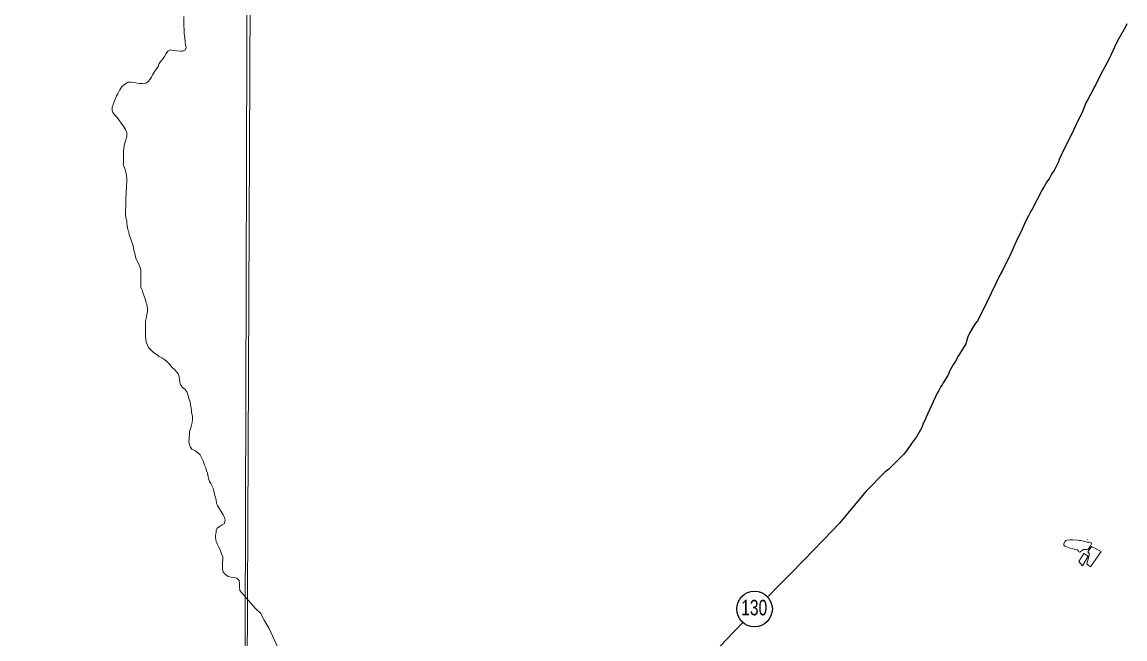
# Model space of a CAD drawing. Extents: x 553962 to 842807, y 8883888 to 9032388.
# Drawn here: x 595557 to 600535, y 8905681 to 8908465 of the extents above; entities that cross this region are included whole.
import ezdxf
from ezdxf.enums import TextEntityAlignment as Align

# ---------------------------------------------------------------- set-up
doc = ezdxf.new("R2010")
doc.units = 0
doc.header["$LTSCALE"] = 200
doc.layers.add('6', color=7, linetype='Continuous', lineweight=13)

msp = doc.modelspace()

# ---------------------------------------------------------------- linework, layer by layer
at = {"layer": '6'}
msp.add_line((600364.9, 8906130.5), (600365.4, 8906130.5), dxfattribs=at)
for points in [[(596655.5, 8924715.8), (596593.3, 8909930.3), (596531.7, 8896026.7)], [(595978.5, 8908119.2), (595983.6, 8908131.2), (595989.1, 8908141.2), (595998.7, 8908158.2), (596006.8, 8908172.2), (596020.8, 8908184.6), (596035.4, 8908193.5), (596045.9, 8908194), (596065.9, 8908192.4), (596076.9, 8908188.3), (596086.9, 8908186.8), (596097.9, 8908186.7), (596116.5, 8908188.6), (596125, 8908195.1), (596136.1, 8908207.5), (596141.1, 8908216), (596146.2, 8908226.5), (596156.2, 8908242.4), (596163.3, 8908252.9), (596170.8, 8908264.4), (596174.9, 8908274.4), (596180.9, 8908283.3), (596187, 8908291.3), (596194, 8908300.8), (596199.6, 8908309.3), (596207.2, 8908323.2), (596215.2, 8908333.7), (596227.7, 8908339.2), (596241.2, 8908336.6), (596255.7, 8908334.5), (596271.8, 8908333.4), (596283.3, 8908333.4), (596295.1, 8908339.9), (596297.3, 8908350.8), (596295.4, 8908360.8), (596293, 8908375.8), (596291.5, 8908391.9), (596290.6, 8908401.9), (596288.6, 8908413.9), (596288.2, 8908429.9), (596287.8, 8908446.9), (596288, 8908490.5)], [(596014.3, 8907828.6), (596014.4, 8907881.9), (596016.5, 8907895.9), (596018.1, 8907906.9), (596021.6, 8907919.9), (596026.2, 8907932.8), (596029.8, 8907948.8), (596029.8, 8907966.3), (596024.4, 8907980.4), (596014.5, 8907995), (596004, 8908008), (595994.1, 8908024.1), (595986.1, 8908034.1), (595979.2, 8908041.2), (595966.7, 8908056.8), (595963.3, 8908066.3), (595963.8, 8908080.8), (595967.9, 8908092.8), (595975, 8908108.8), (595978.5, 8908119.2)], [(596049.9, 8907479.9), (596046.2, 8907490.3), (596040.2, 8907503.9), (596038.8, 8907519.4), (596035.3, 8907529.4), (596031.9, 8907545.5), (596030.4, 8907555.5), (596029.5, 8907568.5), (596025.6, 8907582), (596024.6, 8907598.1), (596024.9, 8907649.1), (596025.4, 8907658.6), (596026, 8907674.1), (596026.5, 8907683.6), (596027.6, 8907700.1), (596029.2, 8907716.6), (596029.4, 8907756.2), (596027.9, 8907771.7), (596025, 8907786.7), (596022.6, 8907799.7), (596019.1, 8907808.8), (596014.2, 8907819.3), (596014.3, 8907828.6)], [(596115.7, 8907204.3), (596113.9, 8907210.7), (596108, 8907227.8), (596104.5, 8907239.3), (596099.1, 8907254.8), (596093.7, 8907267.4), (596092.7, 8907279.4), (596093, 8907346), (596090.6, 8907355.5), (596085.1, 8907369.5), (596078.2, 8907382.1), (596070.8, 8907398.6), (596067.8, 8907413.7), (596065.4, 8907425.2), (596059.4, 8907441.7), (596058, 8907454.7), (596055, 8907464.3), (596049.9, 8907479.9)], [(596117.5, 8907024.2), (596116.1, 8907034), (596114.2, 8907044.6), (596114.5, 8907115.1), (596118.1, 8907133.1), (596120.6, 8907146.6), (596123.2, 8907157.1), (596123.2, 8907168.1), (596121.3, 8907184.2), (596117.4, 8907198.2), (596115.7, 8907204.3)], [(596271.3, 8906832.7), (596268.8, 8906840.6), (596267.4, 8906852.6), (596266, 8906863.6), (596262.5, 8906875.6), (596254.5, 8906886.2), (596246.1, 8906895.2), (596235.1, 8906906.3), (596222.2, 8906920.4), (596211.2, 8906932.4), (596201.2, 8906941), (596187.3, 8906949.1), (596175.3, 8906955.7), (596161.8, 8906966.2), (596149.8, 8906973.8), (596139.9, 8906984.4), (596128.4, 8906996.9), (596121.5, 8907010), (596118, 8907020.5), (596117.5, 8907024.2)], [(596279.7, 8906817), (596272.3, 8906829.5), (596271.3, 8906832.7)], [(596461.2, 8906005.4), (596461.2, 8906022.7), (596463.8, 8906039.2), (596463.4, 8906051.2), (596457.4, 8906065.3), (596453.5, 8906078.3), (596444.6, 8906095.4), (596439.1, 8906106.9), (596433.7, 8906120.9), (596429.8, 8906138.5), (596429.8, 8906149), (596432.9, 8906162), (596433.9, 8906171.5), (596439.5, 8906182), (596451, 8906189.9), (596461, 8906195.4), (596470.1, 8906202.3), (596474.2, 8906216.8), (596471.2, 8906229.4), (596464.2, 8906241.4), (596455.8, 8906256), (596447.9, 8906268), (596439.9, 8906282.6), (596434.5, 8906292.6), (596433, 8906308.7), (596429.1, 8906323.7), (596426.2, 8906335.2), (596422.7, 8906348.8), (596419.3, 8906361.8), (596413.8, 8906373.3), (596408.8, 8906382.4), (596403.4, 8906390.9), (596399.9, 8906400.4), (596397, 8906413.4), (596393.6, 8906429), (596389.6, 8906440), (596386.2, 8906452.6), (596379.7, 8906468.6), (596376.3, 8906481.6), (596368.8, 8906497.2), (596361.4, 8906511.2), (596351.4, 8906519.3), (596340, 8906529.4), (596324, 8906537.5), (596317.3, 8906546.3), (596312.9, 8906557.6), (596309.7, 8906572.8), (596311, 8906582.9), (596310.7, 8906590.6), (596312.8, 8906603.1), (596313.4, 8906618.6), (596316.9, 8906629.1), (596321.5, 8906645.1), (596325.6, 8906657.6), (596326.1, 8906673.6), (596325.7, 8906686.1), (596321.8, 8906703.6), (596321.3, 8906715.7), (596317.4, 8906737.2), (596316.5, 8906750.7), (596310, 8906765.8), (596307.1, 8906779.8), (596300.2, 8906796.3), (596291.2, 8906807.9), (596279.7, 8906817)], [(600335, 8906125.2), (600364, 8906118.4), (600373.5, 8906117.3), (600385.2, 8906113.3), (600377, 8906097.8), (600368.2, 8906086.2), (600362.8, 8906084.3), (600348.2, 8906084.9), (600338.7, 8906078.6), (600336.9, 8906078.2), (600335.7, 8906075.4), (600330.6, 8906073.4), (600326.6, 8906074.5), (600325.2, 8906077.9), (600320.8, 8906082.7), (600299.6, 8906087.1), (600286.1, 8906091.1), (600263.1, 8906100.4), (600259.6, 8906104.5), (600258.5, 8906112), (600264.2, 8906122.6), (600267.6, 8906124.9), (600273.4, 8906127.1), (600286.3, 8906127.8), (600300.2, 8906127.7)], [(600300.2, 8906127.7), (600321.7, 8906127.5), (600330.3, 8906125.9), (600335, 8906125.2)], [(596710.6, 8905646), (596672.1, 8905729.1), (596650.2, 8905765.8), (596633.6, 8905797.4), (596611.2, 8905818.6), (596577.4, 8905855.5), (596559.7, 8905877.5), (596548.7, 8905888.6), (596540.2, 8905900.2), (596538.3, 8905914.2), (596537.9, 8905930.7), (596537.5, 8905945.2), (596527, 8905955.3), (596513.5, 8905957.9), (596500.5, 8905959.4), (596487, 8905962.5), (596476, 8905972.6), (596464.6, 8905983.1), (596461.1, 8905995.7), (596461.2, 8906005.4)]]:
    msp.add_lwpolyline(points, dxfattribs=at)
for points in [[(596575.8, 8909932.4), (585614.8, 8909969.8), (585583.8, 8898914.4), (596544.8, 8898874.9)], [(600367.2, 8906074.3), (600383.5, 8906098.3), (600427.2, 8906075.3), (600379.9, 8906007.3), (600362.6, 8906018.1), (600375.3, 8906065.6)], [(600349.4, 8906066.6), (600369.2, 8906054.4), (600343.8, 8906011.4), (600327, 8906030.3)]]:
    msp.add_lwpolyline(points, close=True, dxfattribs=at)
at = {"layer": '6', "lineweight": 25}
for points in [[(600543.2, 8908457.2), (600535, 8908440.2), (600507.3, 8908391.2), (600507.3, 8908391.2), (600496.9, 8908370.5)], [(600496.9, 8908370.5), (600463.2, 8908299.4), (600424.2, 8908226.6), (600403.7, 8908183.4), (600398.6, 8908175.4), (600396.3, 8908170.3)], [(600396.3, 8908170.3), (600394.9, 8908166.9), (600365.6, 8908111.6), (600359.8, 8908103.6), (600358.6, 8908098.3)], [(600358.6, 8908098.3), (600358.6, 8908098.1), (600343.4, 8908061.5), (600311, 8907997.1), (600302.9, 8907977.1), (600250.1, 8907869.5)], [(600250.1, 8907869.5), (600237.5, 8907843.9), (600234.2, 8907833.5), (600215, 8907794.8), (600208.5, 8907785.8)], [(600208.5, 8907785.8), (600203, 8907778), (600193.6, 8907761), (600181.9, 8907743.7), (600169, 8907719.1), (600158.6, 8907702.5), (600156.5, 8907698.6)], [(600156.5, 8907698.6), (600115.6, 8907620.4), (600109.8, 8907611.5), (600100, 8907590.7), (600084.2, 8907561.1), (600071.1, 8907530.8), (600043.6, 8907474.9), (600015.4, 8907410.4), (600011.7, 8907403.7)], [(600011.7, 8907403.7), (599996.7, 8907376), (599981.6, 8907343.8), (599971.5, 8907326.2), (599891.4, 8907159.5), (599868.7, 8907116.4), (599857.5, 8907101.1), (599833.5, 8907060.5), (599826.1, 8907044.9), (599824.6, 8907040.2)], [(599824.6, 8907040.2), (599816, 8907013.5), (599797.5, 8906981.8), (599781.8, 8906957.7), (599767.9, 8906931.3), (599761.3, 8906921.4), (599743.5, 8906888.8), (599740, 8906881)], [(599740, 8906881), (599735.2, 8906870), (599714.3, 8906836.7), (599709.7, 8906827.8), (599704, 8906819.8), (599694.2, 8906801.6)], [(599694.2, 8906801.6), (599687.8, 8906789.5), (599643.8, 8906695.8), (599638.2, 8906682.4)], [(599638.2, 8906682.4), (599632.7, 8906669.2), (599624.4, 8906652.8), (599617.6, 8906635.6), (599593.6, 8906593), (599571.2, 8906562.6), (599548.8, 8906529.6), (599542.6, 8906522.3)], [(599542.6, 8906522.3), (599534.8, 8906512.8), (599510.6, 8906490.1), (599493.4, 8906470.8), (599469.6, 8906447.3), (599452.6, 8906434.6), (599367, 8906347.8), (599244.3, 8906202), (599214.8, 8906171.2), (599087.5, 8906038.9), (599087.3, 8906038.8)], [(599087.3, 8906038.8), (599022.5, 8905971.3), (598969.8, 8905918.7), (598925.3, 8905874.1)], [(598811.5, 8905757.4), (598733.5, 8905676.3), (598498.6, 8905424.2), (598490.9, 8905418), (598439.8, 8905363.3), (598425.4, 8905349.3)]]:
    msp.add_lwpolyline(points, dxfattribs=at)
msp.add_circle((598863.1, 8905816.4), 80.3, dxfattribs=at)

# ---------------------------------------------------------------- texts
at = {"layer": '6', "width": 0.75}
msp.add_text('130', height=70, dxfattribs=at).set_placement((598861.6, 8905787.7), align=Align.CENTER)

doc.saveas('drawing.dxf')
